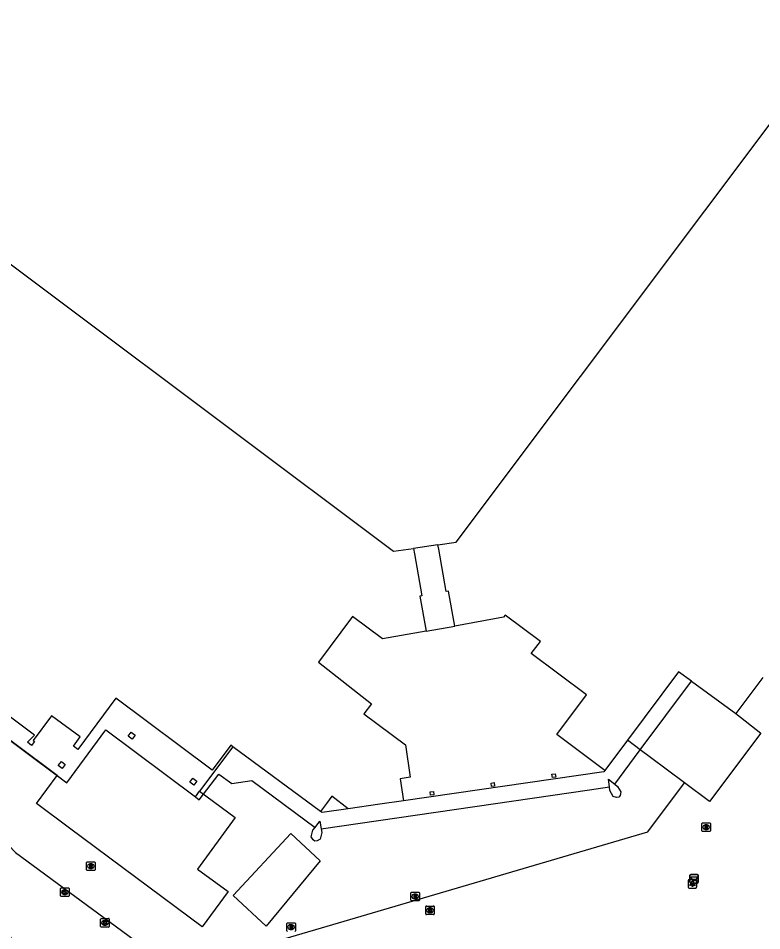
# Model space of a CAD drawing. Extents: x 159718 to 160783, y 383290 to 384030.
# Drawn here: x 160558 to 160644.9, y 383513.5 to 383620.2 of the extents above; entities that cross this region are included whole.
import ezdxf

# ---------------------------------------------------------------- set-up
doc = ezdxf.new("R2010")
doc.units = 0
for name, color, linetype in [('IMGEO_Afvalbak', 7, 'Continuous'), ('IMGEO_Kolk', 7, 'Continuous'), ('IMGEO_Lichtpunt', 7, 'Continuous'), ('IMGEO_Pand', 7, 'Continuous'), ('IMGEO_Pand_overbouw', 7, 'Continuous'), ('IMGEO_Rijbaan_lokaal_open', 7, 'Continuous'), ('IMGEO_Rioolput', 7, 'Continuous'), ('IMGEO_Voetpad_gesloten', 7, 'Continuous'), ('IMGEO_Voetpad_open', 7, 'Continuous')]:
    doc.layers.add(name, color=color, linetype=linetype)

msp = doc.modelspace()

# ---------------------------------------------------------------- linework, layer by layer
at = {"layer": 'IMGEO_Afvalbak'}
for p, q in [((160636.51, 383519.17), (160636.51, 383519.97)), ((160636.51, 383519.97), (160636.51, 383519.17)), ((160636.61, 383520.07), (160637.4, 383520.07)), ((160637.4, 383520.07), (160636.61, 383520.07)), ((160637.5, 383519.97), (160637.5, 383519.17)), ((160637.5, 383519.17), (160637.5, 383519.97)), ((160637.4, 383519.07), (160636.61, 383519.07)), ((160636.61, 383519.07), (160637.4, 383519.07))]:
    msp.add_line(p, q, dxfattribs=at)
msp.add_lwpolyline([(160636.65, 383519.78), (160637.36, 383519.78), (160637.21, 383519.31), (160636.8, 383519.31), (160636.65, 383519.78)], dxfattribs=at)
for centre, start, end in [((160636.61, 383519.97), 90, 180), ((160636.61, 383519.97), 90, 180), ((160637.4, 383519.97), 0, 90), ((160637.4, 383519.97), 360, 90), ((160636.61, 383519.17), 180, 270), ((160636.61, 383519.17), 180, 270), ((160637.4, 383519.17), 270, 0), ((160637.4, 383519.17), 270, 0)]:
    msp.add_arc(centre, 0.1, start, end, dxfattribs=at)
at = {"layer": 'IMGEO_Kolk'}
for p, q in [((160563.04, 383518.5), (160563.9, 383518.5)), ((160562.97, 383517.58), (160562.97, 383518.43)), ((160563.9, 383517.5), (160563.04, 383517.5)), ((160563.48, 383517.72), (160563.45, 383517.72)), ((160563.46, 383518.28), (160563.48, 383518.28)), ((160563.97, 383518.43), (160563.97, 383517.58)), ((160567.66, 383514), (160567.66, 383514.85)), ((160567.74, 383514.92), (160568.59, 383514.92)), ((160568.15, 383514.7), (160568.18, 383514.7)), ((160568.66, 383514.85), (160568.66, 383514)), ((160568.59, 383513.92), (160567.74, 383513.92)), ((160568.17, 383514.14), (160568.15, 383514.14))]:
    msp.add_line(p, q, dxfattribs=at)
for points in [[(160563.04, 383518.5), (160563.9, 383518.5)], [(160562.97, 383517.58), (160562.97, 383518.43)], [(160563.9, 383517.5), (160563.04, 383517.5)], [(160563.29, 383518.2), (160563.41, 383518.2), (160563.41, 383518.05), (160563.54, 383518.2), (160563.71, 383518.2), (160563.56, 383518.05), (160563.71, 383517.8), (160563.56, 383517.8), (160563.48, 383517.97), (160563.41, 383517.9), (160563.41, 383517.8), (160563.29, 383517.8), (160563.29, 383518.2)], [(160563.97, 383518.43), (160563.97, 383517.58)], [(160567.66, 383514), (160567.66, 383514.85)], [(160567.74, 383514.92), (160568.59, 383514.92)], [(160567.98, 383514.62), (160568.11, 383514.62), (160568.11, 383514.47), (160568.24, 383514.62), (160568.4, 383514.62), (160568.26, 383514.47), (160568.41, 383514.22), (160568.26, 383514.22), (160568.17, 383514.39), (160568.11, 383514.32), (160568.11, 383514.22), (160567.98, 383514.22), (160567.98, 383514.62)], [(160568.66, 383514.85), (160568.66, 383514)], [(160568.59, 383513.92), (160567.74, 383513.92)]]:
    msp.add_lwpolyline(points, dxfattribs=at)
for centre, start, end in [((160563.05, 383518.43), 91.552, 178.448), ((160563.05, 383518.43), 91.552, 178.448), ((160563.89, 383518.43), 1.552, 88.448), ((160563.89, 383518.43), 1.552, 88.448), ((160563.05, 383517.58), 181.552, 268.448), ((160563.05, 383517.58), 181.552, 268.448), ((160563.89, 383517.58), 271.552, 358.448), ((160563.89, 383517.58), 271.552, 358.448), ((160567.74, 383514.85), 91.552, 178.448), ((160567.74, 383514.85), 91.552, 178.448), ((160568.59, 383514.85), 1.552, 88.448), ((160568.59, 383514.85), 1.552, 88.448), ((160567.74, 383514), 181.552, 268.448), ((160567.74, 383514), 181.552, 268.448), ((160568.59, 383514), 271.552, 358.448), ((160568.59, 383514), 271.552, 358.448)]:
    msp.add_arc(centre, 0.0765, start, end, dxfattribs=at)
for centre, major_axis, ratio, start_param, end_param in [((160563.46, 383518), (-0.387, 0.002), 0.722429, 4.712389, 7.853982), ((160563.48, 383518), (-0.39, 0.002), 0.717154, 1.570796, 4.712389), ((160568.15, 383514.42), (-0.387, 0.002), 0.722429, 4.712389, 7.853982), ((160568.17, 383514.42), (-0.39, 0.002), 0.717154, 1.570796, 4.712389)]:
    msp.add_ellipse(centre, major_axis=major_axis, ratio=ratio, start_param=start_param, end_param=end_param, dxfattribs=at)
at = {"layer": 'IMGEO_Lichtpunt'}
for p, q in [((160636.31, 383519.38), (160636.31, 383518.57)), ((160636.31, 383519.38), (160636.31, 383518.57)), ((160637.21, 383519.47), (160636.41, 383519.47)), ((160637.21, 383519.47), (160636.41, 383519.47)), ((160636.41, 383518.47), (160637.21, 383518.47)), ((160636.41, 383518.47), (160637.21, 383518.47)), ((160637.31, 383518.57), (160637.31, 383519.38)), ((160637.31, 383518.57), (160637.31, 383519.38))]:
    msp.add_line(p, q, dxfattribs=at)
for points in [[(160636.69, 383519.04), (160636.72, 383519.01), (160636.54, 383518.75), (160636.5, 383518.78), (160636.69, 383519.04)], [(160636.79, 383518.99), (160636.84, 383518.99), (160636.84, 383518.67), (160636.79, 383518.67), (160636.79, 383518.99)], [(160636.9, 383519.01), (160636.94, 383519.04), (160637.12, 383518.78), (160637.08, 383518.75), (160636.9, 383519.01)]]:
    msp.add_lwpolyline(points, dxfattribs=at)
msp.add_circle((160636.81, 383519.17), 0.0994, dxfattribs=at)
for centre, start, end in [((160636.41, 383519.38), 90, 180), ((160636.41, 383519.38), 90, 180), ((160636.41, 383518.57), 180, 270), ((160636.41, 383518.57), 180, 270), ((160637.21, 383519.38), 0, 90), ((160637.21, 383519.38), 0, 90), ((160637.21, 383518.57), 270, 0), ((160637.21, 383518.57), 270, 360)]:
    msp.add_arc(centre, 0.0946, start, end, dxfattribs=at)
at = {"layer": 'IMGEO_Pand'}
for points in [[(160493.76, 383632.07), (160498.71, 383632.79), (160500, 383632.98), (160504.26, 383633.61), (160504.66, 383630.76), (160601.88, 383557.85), (160604.22, 383558.19), (160604.33, 383557.57), (160605.21, 383552.65), (160604.96, 383552.6), (160605.68, 383548.52)], [(160609.03, 383549.11), (160608.3, 383553.2), (160608.05, 383553.15), (160607.17, 383558.08), (160607.08, 383558.6), (160609.19, 383558.9), (160652.78, 383617.02), (160652.69, 383617.64), (160656.73, 383618.22), (160661.68, 383618.92)], [(160605.68, 383548.52), (160600.61, 383547.61), (160597.07, 383550.24), (160593.1, 383544.9), (160599.31, 383540.03), (160598.43, 383538.85), (160603.28, 383535.24), (160603.83, 383531.43), (160602.64, 383531.25), (160603.03, 383528.69)], [(160626.58, 383532.24), (160620.97, 383536.42), (160624.43, 383541.06), (160617.95, 383545.9), (160619.07, 383547.29), (160614.94, 383550.4), (160614.74, 383550.13), (160609.03, 383549.11)], [(160636.71, 383542.66), (160635.18, 383543.77), (160629.21, 383535.76)], [(160645.03, 383543.09), (160641.9, 383538.89)], [(160636.71, 383542.66), (160641.9, 383538.89)], [(160583.09, 383535), (160582.86, 383535.17), (160580.69, 383532.26), (160569.43, 383540.67), (160564.99, 383534.67), (160564.49, 383535.08), (160565.27, 383536.14), (160561.93, 383538.63), (160559.79, 383535.74), (160559.94, 383535.62), (160559.58, 383535.16), (160559.1, 383535.52), (160559.92, 383536.34), (160552.93, 383541.57)], [(160571.22, 383536.71), (160571.69, 383536.36), (160571.34, 383535.9), (160570.87, 383536.24), (160571.22, 383536.71)], [(160629.21, 383535.76), (160626.58, 383532.24)], [(160593.36, 383527.43), (160583.09, 383535)], [(160563.53, 383532.94), (160563.17, 383532.47), (160562.71, 383532.81), (160563.07, 383533.29), (160563.53, 383532.94)], [(160578.43, 383531.32), (160578.91, 383530.97), (160578.55, 383530.5), (160578.08, 383530.85), (160578.43, 383531.32)], [(160620.44, 383531.4), (160620.4, 383531.79), (160620.79, 383531.84), (160620.84, 383531.44), (160620.44, 383531.4)], [(160613.32, 383530.37), (160613.28, 383530.76), (160613.66, 383530.81), (160613.7, 383530.41), (160613.32, 383530.37)], [(160627.02, 383531.2), (160627.73, 383530.63), (160628.07, 383530.35), (160628.46, 383529.71), (160628.38, 383529.32), (160628.2, 383529.12), (160627.93, 383529.05), (160627.54, 383529.18), (160627.16, 383529.87), (160627.11, 383530.31), (160627.02, 383531.2)], [(160596.6, 383527.76), (160594.68, 383529.21), (160594.06, 383528.38), (160593.36, 383527.43)], [(160606.2, 383529.33), (160606.15, 383529.72), (160606.54, 383529.78), (160606.59, 383529.38), (160606.2, 383529.33)], [(160603.03, 383528.69), (160600.27, 383528.27), (160596.6, 383527.76)], [(160593.28, 383526.29), (160593.43, 383525.4), (160593.49, 383524.98), (160593.31, 383524.21), (160592.97, 383523.99), (160592.68, 383523.98), (160592.5, 383524.11), (160592.27, 383524.46), (160592.46, 383525.25), (160592.71, 383525.56), (160593.28, 383526.29)]]:
    msp.add_lwpolyline(points, dxfattribs=at)
at = {"layer": 'IMGEO_Pand_overbouw'}
msp.add_lwpolyline([(160528.52, 383557.1), (160563.7, 383530.8), (160568.28, 383536.97), (160578.73, 383529.15), (160579.18, 383528.81), (160581.47, 383531.81), (160582.99, 383530.7), (160585.33, 383531.05), (160592.71, 383525.56), (160593.28, 383526.29), (160593.43, 383525.4), (160624.78, 383529.97), (160627.11, 383530.31), (160627.02, 383531.2), (160627.73, 383530.63), (160628.82, 383532.1), (160630.72, 383534.63), (160636.71, 383542.66), (160635.18, 383543.77), (160629.21, 383535.76), (160626.58, 383532.24), (160620.97, 383536.42), (160624.43, 383541.06), (160617.95, 383545.9), (160619.07, 383547.29), (160614.94, 383550.4), (160614.74, 383550.13), (160609.03, 383549.11), (160608.3, 383553.2), (160608.05, 383553.15), (160607.17, 383558.08), (160607.08, 383558.6), (160604.22, 383558.19), (160604.33, 383557.57), (160605.21, 383552.65), (160604.96, 383552.6), (160605.68, 383548.52), (160600.61, 383547.61), (160597.07, 383550.24), (160593.1, 383544.9), (160599.31, 383540.03), (160598.43, 383538.85), (160603.28, 383535.24), (160603.83, 383531.43), (160602.64, 383531.25), (160603.03, 383528.69), (160600.27, 383528.27), (160596.6, 383527.76), (160594.68, 383529.21), (160594.06, 383528.38), (160593.36, 383527.43), (160583.09, 383535), (160582.86, 383535.17), (160580.69, 383532.26), (160569.43, 383540.67), (160564.99, 383534.67), (160564.49, 383535.08), (160565.27, 383536.14), (160561.93, 383538.63), (160559.79, 383535.74), (160559.94, 383535.62), (160559.58, 383535.16), (160559.1, 383535.52), (160559.92, 383536.34), (160552.93, 383541.57)], dxfattribs=at)
at = {"layer": 'IMGEO_Rijbaan_lokaal_open'}
for points in [[(160562.59, 383531.63), (160528.52, 383557.1), (160531.94, 383561.69), (160517.81, 383572.29)], [(160511.87, 383562.75), (160515.82, 383566.52), (160516.09, 383566.24), (160557.71, 383522.64), (160573.65, 383510.92)], [(160630.72, 383534.63), (160629.21, 383535.76)], [(160583.09, 383535), (160579.23, 383529.82)], [(160635.89, 383530.77), (160631.92, 383533.73), (160630.72, 383534.63)], [(160579.23, 383529.82), (160583.37, 383526.74), (160578.97, 383520.7), (160582.58, 383518.07), (160579.52, 383513.96), (160564.04, 383525.47), (160560.15, 383528.36), (160562.59, 383531.63)], [(160626.58, 383532.24), (160626.45, 383532.08), (160603.03, 383528.69)], [(160581.83, 383510.31), (160583.64, 383510.93), (160595.45, 383514.41), (160631.58, 383525.05), (160635.89, 383530.77)], [(160596.6, 383527.76), (160593.55, 383527.31), (160593.36, 383527.43)], [(160589.89, 383524.87), (160593.33, 383521.66), (160587, 383514.01), (160583.13, 383517.63), (160589.89, 383524.87)]]:
    msp.add_lwpolyline(points, dxfattribs=at)
at = {"layer": 'IMGEO_Rioolput'}
for p, q in [((160637.92, 383525.17), (160637.92, 383526.03)), ((160637.99, 383526.1), (160638.84, 383526.1)), ((160638.92, 383526.03), (160638.92, 383525.17)), ((160638.84, 383525.1), (160637.99, 383525.1)), ((160638.4, 383525.88), (160638.43, 383525.88)), ((160638.43, 383525.32), (160638.4, 383525.32)), ((160566.01, 383520.61), (160566.01, 383521.46)), ((160566.09, 383521.54), (160566.94, 383521.54)), ((160566.5, 383521.32), (160566.53, 383521.32)), ((160566.52, 383520.76), (160566.5, 383520.76)), ((160567.01, 383521.46), (160567.01, 383520.61)), ((160566.94, 383520.54), (160566.09, 383520.54)), ((160603.91, 383517.07), (160603.91, 383517.92)), ((160603.98, 383518), (160604.83, 383518)), ((160604.39, 383517.78), (160604.42, 383517.78)), ((160604.91, 383517.92), (160604.91, 383517.07)), ((160604.83, 383517), (160603.98, 383517)), ((160604.42, 383517.22), (160604.39, 383517.22)), ((160605.72, 383516.38), (160606.57, 383516.38)), ((160605.64, 383515.46), (160605.64, 383516.31)), ((160606.57, 383515.38), (160605.72, 383515.38)), ((160606.13, 383516.16), (160606.16, 383516.16)), ((160606.15, 383515.6), (160606.13, 383515.6)), ((160606.64, 383516.31), (160606.64, 383515.46)), ((160589.41, 383513.49), (160589.41, 383514.34)), ((160589.49, 383514.42), (160590.34, 383514.42)), ((160590.41, 383514.34), (160590.41, 383513.49)), ((160589.9, 383514.2), (160589.92, 383514.2)), ((160589.92, 383513.64), (160589.9, 383513.64))]:
    msp.add_line(p, q, dxfattribs=at)
for points in [[(160637.92, 383525.17), (160637.92, 383526.03)], [(160637.99, 383526.1), (160638.84, 383526.1)], [(160638.92, 383526.03), (160638.92, 383525.17)], [(160638.84, 383525.1), (160637.99, 383525.1)], [(160638.51, 383525.8), (160638.25, 383525.8), (160638.25, 383525.4)], [(160638.25, 383525.4), (160638.38, 383525.4), (160638.38, 383525.56), (160638.39, 383525.56)], [(160638.43, 383525.72), (160638.38, 383525.72), (160638.38, 383525.64)], [(160638.38, 383525.64), (160638.43, 383525.64)], [(160638.43, 383525.53), (160638.51, 383525.4), (160638.65, 383525.4), (160638.58, 383525.53)], [(160566.01, 383520.61), (160566.01, 383521.46)], [(160566.09, 383521.54), (160566.94, 383521.54)], [(160566.6, 383521.23), (160566.35, 383521.24), (160566.35, 383520.84)], [(160566.35, 383520.84), (160566.47, 383520.84), (160566.47, 383521), (160566.49, 383521)], [(160566.53, 383521.16), (160566.47, 383521.16), (160566.47, 383521.07)], [(160566.47, 383521.07), (160566.53, 383521.07)], [(160566.53, 383520.97), (160566.6, 383520.84), (160566.74, 383520.84), (160566.68, 383520.96)], [(160567.01, 383521.46), (160567.01, 383520.61)], [(160566.94, 383520.54), (160566.09, 383520.54)], [(160603.91, 383517.07), (160603.91, 383517.92)], [(160603.98, 383518), (160604.83, 383518)], [(160604.5, 383517.69), (160604.24, 383517.7), (160604.24, 383517.3)], [(160604.24, 383517.3), (160604.37, 383517.3), (160604.37, 383517.46), (160604.38, 383517.46)], [(160604.42, 383517.62), (160604.37, 383517.62), (160604.37, 383517.53)], [(160604.37, 383517.53), (160604.42, 383517.53)], [(160604.42, 383517.43), (160604.5, 383517.3), (160604.64, 383517.3), (160604.57, 383517.42)], [(160604.91, 383517.92), (160604.91, 383517.07)], [(160604.83, 383517), (160603.98, 383517)], [(160605.72, 383516.38), (160606.57, 383516.38)], [(160605.64, 383515.46), (160605.64, 383516.31)], [(160606.57, 383515.38), (160605.72, 383515.38)], [(160606.23, 383516.08), (160605.98, 383516.08), (160605.98, 383515.68)], [(160605.98, 383515.68), (160606.1, 383515.68), (160606.1, 383515.85), (160606.11, 383515.85)], [(160606.16, 383516), (160606.1, 383516), (160606.1, 383515.92)], [(160606.1, 383515.92), (160606.15, 383515.92)], [(160606.16, 383515.82), (160606.23, 383515.68), (160606.37, 383515.68), (160606.31, 383515.81)], [(160606.64, 383516.31), (160606.64, 383515.46)], [(160589.41, 383513.49), (160589.41, 383514.34)], [(160589.49, 383514.42), (160590.34, 383514.42)], [(160590.41, 383514.34), (160590.41, 383513.49)], [(160590, 383514.11), (160589.75, 383514.12), (160589.75, 383513.72)], [(160589.75, 383513.72), (160589.87, 383513.72), (160589.87, 383513.88), (160589.88, 383513.88)], [(160589.93, 383514.04), (160589.87, 383514.04), (160589.87, 383513.95)], [(160589.87, 383513.95), (160589.92, 383513.95)], [(160589.93, 383513.85), (160590, 383513.72), (160590.14, 383513.72), (160590.08, 383513.84)]]:
    msp.add_lwpolyline(points, dxfattribs=at)
for centre, radius, start, end in [((160637.99, 383526.02), 0.0765, 91.552, 178.448), ((160637.99, 383526.02), 0.0765, 91.552, 178.448), ((160638.84, 383526.02), 0.0765, 1.552, 88.448), ((160638.84, 383526.02), 0.0765, 1.552, 88.448), ((160637.99, 383525.17), 0.0765, 181.552, 268.448), ((160637.99, 383525.17), 0.0765, 181.552, 268.448), ((160638.39, 383525.51), 0.0533, 26.0293, 88.6989), ((160638.44, 383525.62), 0.0964, 77.0061, 93.1865), ((160638.41, 383525.83), 0.19, 274.7715, 282.9687), ((160638.45, 383525.68), 0.0378, 276.6634, 79.6772), ((160638.5, 383525.69), 0.109, 350.3612, 89.416), ((160638.5, 383525.69), 0.112, 277.5842, 350.9817), ((160638.49, 383525.47), 0.108, 29.5134, 73.7905), ((160638.84, 383525.17), 0.0765, 271.552, 358.448), ((160638.84, 383525.17), 0.0765, 271.552, 358.448), ((160566.09, 383521.46), 0.0765, 91.552, 178.448), ((160566.09, 383521.46), 0.0765, 91.552, 178.448), ((160566.09, 383520.61), 0.0765, 181.552, 268.448), ((160566.09, 383520.61), 0.0765, 181.552, 268.448), ((160566.48, 383520.95), 0.0533, 26.0293, 88.6989), ((160566.53, 383521.06), 0.0964, 77.0061, 93.1865), ((160566.51, 383521.26), 0.19, 274.7715, 282.9687), ((160566.55, 383521.12), 0.0378, 276.6634, 79.6772), ((160566.6, 383521.12), 0.109, 350.3612, 89.416), ((160566.6, 383521.12), 0.112, 277.5842, 350.9817), ((160566.58, 383520.91), 0.108, 29.5134, 73.7905), ((160566.94, 383521.46), 0.0765, 1.552, 88.448), ((160566.94, 383521.46), 0.0765, 1.552, 88.448), ((160566.94, 383520.61), 0.0765, 271.552, 358.448), ((160566.94, 383520.61), 0.0765, 271.552, 358.448), ((160603.98, 383517.92), 0.0765, 91.552, 178.448), ((160603.98, 383517.92), 0.0765, 91.552, 178.448), ((160604.38, 383517.41), 0.0533, 26.0293, 88.6989), ((160604.43, 383517.52), 0.0964, 77.0061, 93.1865), ((160604.4, 383517.72), 0.19, 274.7715, 282.9687), ((160604.44, 383517.58), 0.0378, 276.6634, 79.6772), ((160604.49, 383517.59), 0.109, 350.3612, 89.416), ((160604.49, 383517.58), 0.112, 277.5842, 350.9817), ((160604.48, 383517.37), 0.108, 29.5134, 73.7905), ((160604.83, 383517.92), 0.0765, 1.552, 88.448), ((160604.83, 383517.92), 0.0765, 1.552, 88.448), ((160603.98, 383517.07), 0.0765, 181.552, 268.448), ((160603.98, 383517.07), 0.0765, 181.552, 268.448), ((160604.83, 383517.07), 0.0765, 271.552, 358.448), ((160604.83, 383517.07), 0.0765, 271.552, 358.448), ((160605.72, 383516.31), 0.0765, 91.552, 178.448), ((160605.72, 383516.31), 0.0765, 91.552, 178.448), ((160606.57, 383516.31), 0.0765, 1.552, 88.448), ((160606.57, 383516.31), 0.0765, 1.552, 88.448), ((160605.72, 383515.46), 0.0765, 181.552, 268.448), ((160605.72, 383515.46), 0.0765, 181.552, 268.448), ((160606.11, 383515.79), 0.0533, 26.0293, 88.6989), ((160606.14, 383516.11), 0.19, 274.7715, 282.9687), ((160606.16, 383515.91), 0.0964, 77.0061, 93.1865), ((160606.18, 383515.96), 0.0378, 276.6634, 79.6772), ((160606.23, 383515.97), 0.109, 350.3612, 89.416), ((160606.23, 383515.97), 0.112, 277.5842, 350.9817), ((160606.21, 383515.76), 0.108, 29.5134, 73.7905), ((160606.57, 383515.46), 0.0765, 271.552, 358.448), ((160606.57, 383515.46), 0.0765, 271.552, 358.448), ((160589.49, 383514.34), 0.0765, 91.552, 178.448), ((160589.49, 383514.34), 0.0765, 91.552, 178.448), ((160590.34, 383514.34), 0.0765, 1.552, 88.448), ((160590.34, 383514.34), 0.0765, 1.552, 88.448), ((160589.49, 383513.49), 0.0765, 181.552, 268.448), ((160589.49, 383513.49), 0.0765, 181.552, 268.448), ((160589.88, 383513.83), 0.0533, 26.0293, 88.6989), ((160589.91, 383514.14), 0.19, 274.7715, 282.9687), ((160589.93, 383513.94), 0.0964, 77.0061, 93.1865), ((160589.95, 383514), 0.0378, 276.6634, 79.6772), ((160590, 383514), 0.109, 350.3612, 89.416), ((160590, 383514), 0.112, 277.5842, 350.9817), ((160589.98, 383513.79), 0.108, 29.5134, 73.7905), ((160590.34, 383513.49), 0.0765, 271.552, 358.448), ((160590.34, 383513.49), 0.0765, 271.552, 358.448)]:
    msp.add_arc(centre, radius, start, end, dxfattribs=at)
for centre, major_axis, ratio, start_param, end_param in [((160638.4, 383525.6), (-0.387, 0.002), 0.722429, 4.712389, 7.853982), ((160638.43, 383525.6), (-0.39, 0.002), 0.717154, 1.570796, 4.712389), ((160566.5, 383521.04), (-0.387, 0.002), 0.722429, 4.712389, 7.853982), ((160566.52, 383521.04), (-0.39, 0.002), 0.717154, 1.570796, 4.712389), ((160604.39, 383517.5), (-0.387, 0.002), 0.722429, 4.712389, 7.853982), ((160604.42, 383517.5), (-0.39, 0.002), 0.717154, 1.570796, 4.712389), ((160606.13, 383515.88), (-0.387, 0.002), 0.722429, 4.712389, 7.853982), ((160606.15, 383515.88), (-0.39, 0.002), 0.717154, 1.570796, 4.712389), ((160589.9, 383513.92), (-0.387, 0.002), 0.722429, 4.712389, 7.853982), ((160589.92, 383513.92), (-0.39, 0.002), 0.717154, 1.570796, 4.712389)]:
    msp.add_ellipse(centre, major_axis=major_axis, ratio=ratio, start_param=start_param, end_param=end_param, dxfattribs=at)
at = {"layer": 'IMGEO_Voetpad_gesloten'}
for points in [[(160630.72, 383534.63), (160636.71, 383542.66)], [(160641.9, 383538.89), (160644.79, 383536.59), (160638.8, 383528.61), (160635.89, 383530.77)]]:
    msp.add_lwpolyline(points, dxfattribs=at)
at = {"layer": 'IMGEO_Voetpad_open'}
for points in [[(160605.68, 383548.52), (160609.03, 383549.11)], [(160562.59, 383531.63), (160563.7, 383530.8), (160568.28, 383536.97), (160578.73, 383529.15), (160579.23, 383529.82)]]:
    msp.add_lwpolyline(points, dxfattribs=at)
msp.add_arc((160337.54, 383350.05), 273.3, 34.9743, 37.4193, dxfattribs=at)

doc.saveas('drawing.dxf')
